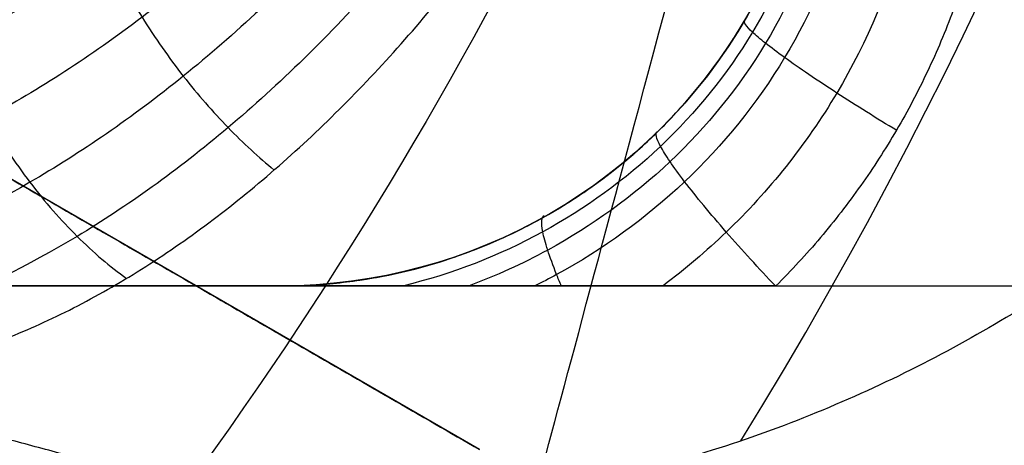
# Model space of a CAD drawing. Header units: centimetres. Extents: x -10 to 8.9, y -29.1 to -8.
# Tile 649 of 1035: x -6.4013 to -6.3557, y -28.3174 to -28.2977. Entities that reach past the tile are written whole.
import ezdxf

# ---------------------------------------------------------------- set-up
doc = ezdxf.new("R2010")
doc.units = ezdxf.units.CM
doc.layers.add('Default', color=7, linetype='Continuous', true_color=0x000000)

msp = doc.modelspace()

# ---------------------------------------------------------------- linework, layer by layer
at = {"layer": 'Default'}
for p, q in [((-6.380000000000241, -28.31758330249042, 0.28260707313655), (-6.404000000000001, -28.30372689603, 0.28260707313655)), ((-6.960094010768, -28.31, -1.236260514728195), (-6.139905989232, -28.31, -1.236260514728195)), ((-6.392000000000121, -28.31065509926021, 0.2560034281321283), (-6.392000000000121, -28.31065509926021, 0.3092123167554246))]:
    msp.add_line(p, q, dxfattribs=at)
at = {"layer": 'Default', "extrusion": (0, 0, -1)}
for centre, radius, start, end in [((6.550000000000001, -28.205, -0.45), 0.9, 90, 270), ((6.550000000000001, -28.205, 0.3399975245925), 0.8999999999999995, 90, 270), ((6.550000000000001, -28.205, 1.15), 0.8550000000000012, 90, 270), ((6.550000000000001, -28.205, -0.4), 0.5999999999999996, 90, 270), ((6.550000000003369, -28.20500000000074, -0.1625), 0.1937629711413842, 173.8385486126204, 216.1614513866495), ((6.550000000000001, -28.205, 0.82), 0.8250000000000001, 180, 0), ((6.550000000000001, -28.205, 1.03), 0.82, 180, 0), ((6.550000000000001, -28.205, 1.005), 0.7950000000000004, 180, 0), ((6.550000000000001, -28.205, 0.87), 0.7825000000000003, 180, 0), ((6.550000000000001, -28.205, 1.005), 0.7825000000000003, 180, 0), ((6.550000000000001, -28.205, 0.895), 0.7575000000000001, 180, 0), ((6.550000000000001, -28.205, 0.53), 0.75, 180, 0), ((6.550000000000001, -28.205, -0.2075), 0.75, 180, 0), ((6.550000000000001, -28.205, -0.2075), 0.7025000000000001, 180, 0), ((6.550000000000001, -28.205, -0.1825), 0.6775000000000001, 180, 0), ((6.550000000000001, -28.205, -0.1725), 0.6774999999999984, 180, 0), ((6.550000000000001, -28.205, -0.1625), 0.6724999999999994, 180, 0), ((6.550000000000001, -28.205, -0.2), 0.6724999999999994, 180, 0), ((6.550000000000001, -28.205, -0.2), 0.6367740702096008, 180, 0), ((6.550000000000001, -28.205, -0.1809807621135), 0.6125, 180, 0), ((6.550000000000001, -28.205, -0.1625), 0.6075000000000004, 180, 0), ((6.550000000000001, -28.205, -0.195), 0.6075000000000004, 180, 0), ((6.550000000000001, -28.205, 1.220980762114), 0.6075, 180, 0), ((6.550000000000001, -28.205, 1.24), 0.6075000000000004, 180, 0), ((6.550000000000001, -28.205, -0.18660444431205), 0.5500000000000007, 180, 0), ((6.389245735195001, -28.285, 1.0828546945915), 0.02499999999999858, 149.9999999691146, 270)]:
    msp.add_arc(centre, radius, start, end, dxfattribs=at)
at = {"layer": 'Default'}
for centre, radius, start, end in [((-6.550000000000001, -28.205, -0.82), 0.8349999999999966, 270, 90), ((-6.550000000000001, -28.205, -1.13), 0.8349999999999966, 270, 90), ((-6.550000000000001, -28.205, -0.9750000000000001), 0.8350000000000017, 270, 90), ((-6.550000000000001, -28.205, 0.35), 0.775, 270, 90), ((-6.550000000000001, -28.205, -0.1486250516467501), 0.7749999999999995, 270, 90), ((-6.550000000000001, -28.205, 0.45), 0.6000000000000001, 270, 90), ((-6.550000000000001, -28.205, 0.35), 0.6000000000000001, 270, 90), ((-6.550000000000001, -28.205, 0.19125), 0.2138939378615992, 328.3679673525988, 1.632032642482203), ((-6.550000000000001, -28.205, -0.845), 0.8250000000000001, 180, 0), ((-6.550000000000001, -28.205, -0.8325), 0.8249999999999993, 180, 0), ((-6.550000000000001, -28.205, -0.87), 0.8, 180, 0), ((-6.550000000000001, -28.205, -0.9800000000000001), 0.7575000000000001, 180, 0), ((-6.550000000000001, -28.205, -0.9375), 0.7574999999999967, 180, 0), ((-6.550000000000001, -28.205, 0.1625), 0.6775000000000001, 180, 0), ((-6.550000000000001, -28.205, 0.18125), 0.6724999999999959, 180, 0), ((-6.550000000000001, -28.205, -1.21), 0.67, 180, 0), ((-6.550000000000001, -28.205, -1.24), 0.6400000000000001, 180, 0), ((-6.550000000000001, -28.205, 0.2), 0.6367740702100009, 180, 0), ((-6.550000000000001, -28.205, 0.1625), 0.6231698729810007, 180, 0), ((-6.550000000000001, -28.205, 0.17875), 0.6074999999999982, 180, 0), ((-6.550000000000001, -28.205, -1.230490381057), 0.6074999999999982, 180, 0), ((-6.550000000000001, -28.205, 0.195), 0.55, 180, 0), ((-6.550000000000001, -28.205, 0.1782088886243), 0.55, 248.3999999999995, 0), ((-6.550000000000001, -28.205, -0.7112749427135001), 0.7750000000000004, 274.5310199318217, 0), ((-6.389245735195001, -28.285, -1.065), 0.025, 270, 0)]:
    msp.add_arc(centre, radius, start, end, dxfattribs=at)
at = {"layer": 'Default', "extrusion": (1.379857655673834e-06, 1.228458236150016e-16, -0.9999999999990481)}
msp.add_arc((6.549999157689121, -28.20500000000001, 0.5348706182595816), 0.7584484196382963, 180, 287.9998757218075, dxfattribs=at)
at = {"layer": 'Default', "extrusion": (-0.9659258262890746, 0.258819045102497, 0)}
msp.add_arc((28.94920267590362, 0.16, -1.169554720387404), 0.05999999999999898, 21.11472090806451, 90, dxfattribs=at)
at = {"layer": 'Default', "extrusion": (0, -1, 0)}
for centre, radius, start, end in [((-6.550000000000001, -0.1450000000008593, 28.31), 1.184430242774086, 249.7426523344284, 290.2573476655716), ((-6.550000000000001, -0.145, 28.31), 1.184430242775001, 249.7426523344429, 290.2573476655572)]:
    msp.add_arc(centre, radius, start, end, dxfattribs=at)
at = {"layer": 'Default', "extrusion": (-7.220129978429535e-09, 0.9999999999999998, -2.013600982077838e-08)}
msp.add_arc((6.54998146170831, -2.30994829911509, -28.30999993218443), 1.214944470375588, 98.6973537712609, 109.7262121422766, dxfattribs=at)
at = {"layer": 'Default'}
for points, degree in [([(-6.550000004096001, -27.30500495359, -1.129995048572), (-6.537465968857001, -27.30500495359, -1.129995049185), (-6.512386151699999, -27.30552127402, -1.129973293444), (-6.474783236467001, -27.3078854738, -1.129982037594), (-6.437304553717, -27.31181799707, -1.129979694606), (-6.399970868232, -27.3173257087, -1.129980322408), (-6.362926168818, -27.32438806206, -1.129980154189), (-6.326197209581, -27.3329983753, -1.129980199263), (-6.289861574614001, -27.34314050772, -1.129980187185), (-6.254013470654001, -27.35478489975, -1.129980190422), (-6.218660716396, -27.36792869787, -1.129980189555), (-6.183898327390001, -27.38253814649, -1.129980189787), (-6.149770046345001, -27.39859430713, -1.129980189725), (-6.116350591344, -27.41606289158, -1.129980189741), (-6.083707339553, -27.43490588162, -1.129980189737), (-6.051859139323, -27.45511347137, -1.129980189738), (-6.020892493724, -27.47663251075, -1.129980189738), (-5.990848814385, -27.49943348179, -1.129980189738), (-5.961791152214, -27.52346942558, -1.129980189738), (-5.933780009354, -27.54868705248, -1.129980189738), (-5.906829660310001, -27.5750745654, -1.129980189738), (-5.881013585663, -27.60256235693, -1.129980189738), (-5.856368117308, -27.63111066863, -1.129980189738), (-5.832942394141, -27.66066372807, -1.129980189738), (-5.810787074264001, -27.69115373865, -1.129980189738), (-5.789912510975, -27.72256746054, -1.129980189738), (-5.770375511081, -27.75482271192, -1.129980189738), (-5.752204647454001, -27.78787084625, -1.129980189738), (-5.735435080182, -27.8216495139, -1.129980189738), (-5.720103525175, -27.8560794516, -1.129980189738), (-5.706216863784, -27.89114626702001, -1.129980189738), (-5.693813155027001, -27.92675906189, -1.129980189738), (-5.682910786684, -27.96286272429, -1.129980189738), (-5.673530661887, -27.99939085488, -1.129980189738), (-5.665692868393, -28.03625586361, -1.129980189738), (-5.659400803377, -28.07344306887, -1.129980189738), (-5.654672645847, -28.11085723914, -1.129980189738), (-5.651515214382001, -28.14843802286, -1.129980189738), (-5.649934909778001, -28.18611932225, -1.129980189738), (-5.649933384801, -28.22380820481, -1.129980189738), (-5.65151069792, -28.26149020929, -1.129980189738), (-5.654665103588, -28.29907102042, -1.129980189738), (-5.659390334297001, -28.33648606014, -1.129980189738), (-5.665679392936, -28.37367347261, -1.129980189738), (-5.673514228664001, -28.41053911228, -1.129980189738), (-5.68289159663, -28.447068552, -1.129980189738), (-5.693791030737, -28.48317285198, -1.129980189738), (-5.706192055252, -28.51878703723, -1.129980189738), (-5.720075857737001, -28.5538547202, -1.129980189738), (-5.735404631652, -28.58828579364, -1.129980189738), (-5.752171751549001, -28.62206623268, -1.129980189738), (-5.770339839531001, -28.65511550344, -1.129980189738), (-5.78987442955, -28.68737253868, -1.129980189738), (-5.810746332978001, -28.71878763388, -1.129980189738), (-5.832899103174, -28.74927924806, -1.129980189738), (-5.85632282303, -28.77883458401, -1.129980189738), (-5.880965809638, -28.80738458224, -1.129980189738), (-5.906779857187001, -28.83487458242, -1.129980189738), (-5.933727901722, -28.86126400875, -1.129980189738), (-5.961736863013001, -28.88648372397, -1.129980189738), (-5.990793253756, -28.9105224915, -1.129980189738), (-6.020835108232, -28.93332580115, -1.129980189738), (-6.051800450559, -28.95484754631, -1.129980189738), (-6.083647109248, -28.97505764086, -1.129980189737), (-6.116288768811, -28.99390313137, -1.129980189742), (-6.149707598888, -29.01137470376, -1.129980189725), (-6.183834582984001, -29.02743347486, -1.129980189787), (-6.218595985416, -29.04204567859, -1.129980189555), (-6.253947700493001, -29.05519220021, -1.129980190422), (-6.289795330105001, -29.06683951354, -1.129980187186), (-6.326131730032, -29.07698483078, -1.129980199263), (-6.36285948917, -29.08559773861, -1.12998015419), (-6.399900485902, -29.09266234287, -1.129980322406), (-6.437231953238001, -29.0981728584, -1.129979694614), (-6.47471667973, -29.10210911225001, -1.129982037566), (-6.512339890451, -29.1044772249, -1.129973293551), (-6.537448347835, -29.10499504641, -1.129995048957), (-6.549999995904, -29.10499504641, -1.129995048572)], 3), ([(-6.550000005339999, -27.32500645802, -1.149993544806), (-6.537651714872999, -27.32500645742, -1.149993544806), (-6.512986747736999, -27.32554459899, -1.150002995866), (-6.476051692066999, -27.32787036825, -1.14999919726), (-6.439276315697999, -27.33175223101, -1.150000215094), (-6.402654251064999, -27.33717969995, -1.149999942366), (-6.366301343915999, -27.34414129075, -1.150000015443), (-6.330232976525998, -27.35263500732, -1.149999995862), (-6.294592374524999, -27.36262965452, -1.150000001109), (-6.259531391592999, -27.37406902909, -1.149999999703), (-6.225026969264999, -27.3869473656, -1.15000000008), (-6.191106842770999, -27.40125022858, -1.149999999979), (-6.157777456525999, -27.41697696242, -1.150000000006), (-6.125134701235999, -27.43408646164, -1.149999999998), (-6.093256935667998, -27.45253472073, -1.15), (-6.062162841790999, -27.47231088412, -1.15), (-6.031930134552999, -27.49336665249, -1.15), (-6.002594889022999, -27.51567691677, -1.15), (-5.974227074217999, -27.53918966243, -1.15), (-5.946891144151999, -27.56384678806, -1.15), (-5.920598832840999, -27.58963664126, -1.15), (-5.895416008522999, -27.61649551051, -1.15), (-5.871372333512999, -27.64439091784, -1.15), (-5.848517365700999, -27.67326728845, -1.15), (-5.826900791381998, -27.7030584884, -1.15), (-5.806533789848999, -27.73375047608, -1.15), (-5.787472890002, -27.76526110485, -1.15), (-5.76974489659, -27.79754437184, -1.15), (-5.753383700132, -27.83054026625, -1.15), (-5.738424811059, -27.86417236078, -1.15), (-5.724875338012, -27.89842624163, -1.15), (-5.71277321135, -27.93321101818, -1.15), (-5.702135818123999, -27.96847408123, -1.15), (-5.692983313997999, -28.00415159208, -1.15), (-5.68533537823, -28.04015809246, -1.15), (-5.679195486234, -28.07647885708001, -1.15), (-5.674581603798, -28.11301879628, -1.15), (-5.67150000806, -28.14971971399, -1.15), (-5.669956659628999, -28.18652113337, -1.15), (-5.669953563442, -28.22333487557, -1.15), (-5.671491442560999, -28.26014682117, -1.15), (-5.674568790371, -28.29686076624, -1.15), (-5.679179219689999, -28.33341174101, -1.15), (-5.685316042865, -28.36974098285, -1.15), (-5.692961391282, -28.40575529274, -1.15), (-5.702112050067, -28.44144108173, -1.15), (-5.712748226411, -28.47671239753, -1.15), (-5.724850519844, -28.511507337, -1.15), (-5.738400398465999, -28.54576972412, -1.15), (-5.753358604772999, -28.57940639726, -1.15), (-5.769717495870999, -28.61240308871, -1.15), (-5.787441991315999, -28.6446852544, -1.15), (-5.806500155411, -28.6761964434, -1.15), (-5.826864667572, -28.70688945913, -1.15), (-5.848479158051, -28.73668231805, -1.15), (-5.871332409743, -28.76556074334, -1.15), (-5.895372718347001, -28.79345624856, -1.15), (-5.920549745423, -28.82031302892, -1.15), (-5.946837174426, -28.84610244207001, -1.15), (-5.974176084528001, -28.8707665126, -1.15), (-6.002558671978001, -28.89429476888, -1.15), (-6.031913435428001, -28.9166216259, -1.15), (-6.062165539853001, -28.9376912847, -1.15), (-6.093277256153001, -28.95747792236, -1.15), (-6.125171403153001, -28.97593404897, -1.149999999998), (-6.157830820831, -28.99304986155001, -1.150000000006), (-6.191177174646, -29.0087814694, -1.149999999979), (-6.225118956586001, -29.02308952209, -1.15000000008), (-6.25964571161, -29.03597120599, -1.149999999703), (-6.294721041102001, -29.04740944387, -1.150000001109), (-6.330363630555, -29.05739860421, -1.149999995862), (-6.366429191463, -29.06588597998, -1.150000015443), (-6.40278818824, -29.07284313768, -1.149999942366), (-6.439415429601, -29.07826537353, -1.150000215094), (-6.476180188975, -29.08214014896, -1.14999919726), (-6.513077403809, -29.08445837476, -1.150002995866), (-6.537686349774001, -29.08499354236, -1.149993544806), (-6.54999999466, -29.08499354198, -1.149993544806)], 3), ([(-6.549999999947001, -27.42838343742, -0.7616165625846), (-6.538747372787, -27.42824483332, -0.7617551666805), (-6.516204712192, -27.42845367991, -0.7620351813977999), (-6.482313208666, -27.43024072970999, -0.7624632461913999), (-6.448493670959, -27.43350371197, -0.7628974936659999), (-6.414786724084, -27.43824561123, -0.763337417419), (-6.381352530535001, -27.44444544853, -0.7637809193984), (-6.348201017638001, -27.45209983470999, -0.7642278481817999), (-6.315445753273, -27.46118216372, -0.764676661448), (-6.283108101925, -27.47168408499, -0.7651270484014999), (-6.251249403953, -27.48358745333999, -0.7655781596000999), (-6.219910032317, -27.49687984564, -0.766029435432), (-6.189177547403, -27.51152847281, -0.7664796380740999), (-6.159225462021, -27.52744172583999, -0.7669261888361), (-6.130017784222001, -27.54461827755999, -0.7673695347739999), (-6.101215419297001, -27.56329288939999, -0.7678150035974), (-6.073286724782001, -27.58321536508, -0.7682556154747), (-6.047409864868, -27.60344005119, -0.7686723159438), (-6.024707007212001, -27.6227118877, -0.7690451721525), (-6.004504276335, -27.64114310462, -0.7693833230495), (-5.984998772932, -27.66020157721, -0.7697151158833), (-5.965776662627, -27.68034635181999, -0.7700594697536), (-5.947249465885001, -27.70119728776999, -0.7704083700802), (-5.929608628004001, -27.72252886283, -0.7707584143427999), (-5.913139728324, -27.74390244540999, -0.7711027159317), (-5.896745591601, -27.76673460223, -0.7714641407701), (-5.879471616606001, -27.79280128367, -0.7718690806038), (-5.862185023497, -27.82140181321, -0.7723044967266), (-5.845650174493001, -27.85166194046, -0.7727558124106), (-5.830525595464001, -27.88248582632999, -0.7732063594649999), (-5.816816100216, -27.91378163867, -0.7736550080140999), (-5.804432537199, -27.94575507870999, -0.7741047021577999), (-5.793443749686, -27.97826360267, -0.7745533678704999), (-5.783885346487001, -28.01119863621, -0.7749995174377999), (-5.775776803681, -28.04447658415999, -0.7754420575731), (-5.769121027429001, -28.07806966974, -0.7758806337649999), (-5.763924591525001, -28.11195605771, -0.7763150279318), (-5.760204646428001, -28.14606329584, -0.7767440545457), (-5.75797080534, -28.18027120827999, -0.7771671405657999), (-5.757226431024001, -28.21470555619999, -0.7775824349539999), (-5.757979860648, -28.24925848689, -0.7780047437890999), (-5.760231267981, -28.28374168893, -0.7784336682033), (-5.763975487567, -28.31808767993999, -0.7788678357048), (-5.769197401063, -28.35219385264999, -0.7793060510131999), (-5.775894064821, -28.38605939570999, -0.7797482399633), (-5.784064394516, -28.41964983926, -0.7801939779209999), (-5.793686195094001, -28.45285785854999, -0.7806418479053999), (-5.804730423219, -28.48558927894, -0.781090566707), (-5.817164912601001, -28.51776854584, -0.7815390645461), (-5.830995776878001, -28.54941158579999, -0.7819875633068), (-5.846175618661, -28.5804064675, -0.7824344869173), (-5.862691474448, -28.61072888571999, -0.7828794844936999), (-5.880499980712, -28.64029706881, -0.7833213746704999), (-5.899571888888, -28.66906635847, -0.7837594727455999), (-5.91989141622, -28.69700629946, -0.7841934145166), (-5.941356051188, -28.72398166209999, -0.7846208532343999), (-5.963982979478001, -28.75002327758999, -0.7850431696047), (-5.987781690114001, -28.77512537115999, -0.7854569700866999), (-6.012782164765, -28.7993101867, -0.7858765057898), (-6.03884161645, -28.82242111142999, -0.7863039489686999), (-6.065837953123, -28.84435183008, -0.786736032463), (-6.093752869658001, -28.86509285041, -0.7871728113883), (-6.122529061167, -28.88460275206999, -0.7876132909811), (-6.15214747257, -28.90286625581, -0.7880571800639), (-6.18250003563, -28.91981717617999, -0.7885028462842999), (-6.213581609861, -28.93545322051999, -0.7889502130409), (-6.245293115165, -28.94972306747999, -0.7893978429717), (-6.277594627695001, -28.96261096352, -0.7898451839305), (-6.310433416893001, -28.97409375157, -0.790291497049), (-6.343717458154, -28.98414082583, -0.7907355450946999), (-6.377431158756, -28.99274659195, -0.7911771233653), (-6.411455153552, -28.99988067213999, -0.7916146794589), (-6.445763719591, -29.00553981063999, -0.7920479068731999), (-6.480290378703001, -29.00971218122, -0.7924759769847), (-6.515041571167, -29.01239375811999, -0.7928989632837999), (-6.538334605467, -29.01317723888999, -0.7931772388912), (-6.549999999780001, -29.01331529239, -0.7933152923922)], 3), ([(-6.550000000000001, -28.98, -0.6472501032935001), (-6.538733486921, -28.98, -0.6470307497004), (-6.516189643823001, -28.97950872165, -0.6465878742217), (-6.482389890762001, -28.97729300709, -0.6459119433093), (-6.448718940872, -28.97360204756, -0.6452266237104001), (-6.415286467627, -28.96845141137, -0.6445341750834), (-6.382136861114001, -28.9618541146, -0.6438355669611), (-6.349274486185, -28.95380935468, -0.6431308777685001), (-6.316821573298, -28.94434696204, -0.6424227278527), (-6.284787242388, -28.93346993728, -0.6417113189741), (-6.253280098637, -28.92121449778, -0.6409990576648), (-6.222324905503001, -28.90759197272, -0.6402865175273), (-6.191987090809, -28.89262837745, -0.6395751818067), (-6.162348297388, -28.87636610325, -0.6388669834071), (-6.133423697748, -28.85881215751, -0.6381622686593), (-6.1053183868, -28.84003103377, -0.6374636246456), (-6.07803369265, -28.82002363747, -0.6367710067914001), (-6.051669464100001, -28.7988625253, -0.6360872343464), (-6.026237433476, -28.77655854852, -0.6354115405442), (-6.001809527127, -28.75317251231, -0.6347498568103), (-5.978430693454, -28.72875070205, -0.6340883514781), (-5.956125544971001, -28.70331637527, -0.6334126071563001), (-5.934966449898, -28.67695331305, -0.6327288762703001), (-5.914960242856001, -28.6496691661, -0.6320362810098), (-5.896181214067, -28.62156563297, -0.6313376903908), (-5.878632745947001, -28.59264971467, -0.6306331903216), (-5.862367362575, -28.56300470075, -0.6299248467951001), (-5.847408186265, -28.53267528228, -0.629213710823), (-5.833784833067, -28.50171815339, -0.6285011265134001), (-5.821532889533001, -28.47022030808, -0.6277890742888), (-5.8106490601, -28.43816826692, -0.6270772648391), (-5.801170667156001, -28.40565376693, -0.6263677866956), (-5.793124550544, -28.37276766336, -0.6256626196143), (-5.786530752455, -28.33961176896, -0.6249639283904), (-5.78138744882, -28.30619858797, -0.6242718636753), (-5.777701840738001, -28.27254822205, -0.6235871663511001), (-5.775489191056, -28.23876096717, -0.6229108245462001), (-5.774754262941, -28.20494234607, -0.6222489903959), (-5.775493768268, -28.17114853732, -0.6215875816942), (-5.777706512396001, -28.13740264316, -0.6209120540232), (-5.781393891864, -28.10374893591, -0.6202272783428), (-5.786546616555, -28.07029563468, -0.6195343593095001), (-5.793145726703, -28.0371388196, -0.6188356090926), (-5.801183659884, -28.00430073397, -0.6181314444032), (-5.810652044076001, -27.97182316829, -0.6174227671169), (-5.821536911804, -27.93976765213, -0.6167108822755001), (-5.833799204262, -27.90824671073, -0.6159982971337), (-5.847421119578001, -27.87729763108, -0.615285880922), (-5.862376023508, -27.84697847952, -0.6145749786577), (-5.878652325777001, -27.8173156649, -0.613866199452), (-5.896211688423, -27.78838626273, -0.6131613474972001), (-5.914995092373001, -27.76028113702, -0.6124626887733), (-5.934999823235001, -27.73300334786, -0.6117702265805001), (-5.956160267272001, -27.70664206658, -0.6110865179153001), (-5.978475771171, -27.68119987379, -0.6104105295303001), (-6.001860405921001, -27.6567765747, -0.6097489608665), (-6.026289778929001, -27.63339360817, -0.6090872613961), (-6.051718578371, -27.61109628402, -0.6084116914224), (-6.078088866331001, -27.58993391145, -0.6077277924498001), (-6.105377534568, -27.56992754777, -0.6070351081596), (-6.133484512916, -27.55114909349, -0.6063364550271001), (-6.162412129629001, -27.53359698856, -0.6056316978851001), (-6.192055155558, -27.51733618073, -0.6049234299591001), (-6.222391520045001, -27.50237706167, -0.6042121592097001), (-6.253344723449, -27.48875867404, -0.6034996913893), (-6.284863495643, -27.47650207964, -0.6027871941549), (-6.316910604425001, -27.46562484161, -0.6020755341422), (-6.349366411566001, -27.45616608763, -0.6013673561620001), (-6.382222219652, -27.44812703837, -0.6006628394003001), (-6.415376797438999, -27.44153241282, -0.5999641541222), (-6.448824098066, -27.43638416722, -0.5992714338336), (-6.482460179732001, -27.43270175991, -0.5985868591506), (-6.516196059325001, -27.43049163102, -0.5979122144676), (-6.538732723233, -27.43, -0.5974694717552), (-6.550000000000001, -27.43, -0.5972501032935)], 3), ([(-6.784376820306, -28.92632328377, -0.6348712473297), (-6.773838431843, -28.92974735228, -0.6346469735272), (-6.752592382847, -28.93614668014, -0.6341960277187), (-6.720306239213, -28.94433158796, -0.6335039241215), (-6.687691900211, -28.95109451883, -0.6328066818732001), (-6.654850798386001, -28.95641256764, -0.6321091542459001), (-6.621864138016, -28.9602809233, -0.6314149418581), (-6.588739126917, -28.96270318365, -0.6307247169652), (-6.555473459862, -28.96367365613, -0.6300349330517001), (-6.522210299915, -28.96318367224, -0.6293441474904), (-6.489025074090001, -28.96123883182, -0.6286502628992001), (-6.455904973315, -28.95783633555, -0.6279497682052), (-6.422932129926, -28.95297750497, -0.6272443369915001), (-6.390217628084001, -28.94667756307, -0.6265372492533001), (-6.357843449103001, -28.93895566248, -0.6258300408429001), (-6.32588632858, -28.92983586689, -0.6251236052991), (-6.29439659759, -28.91933902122, -0.6244195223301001), (-6.263411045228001, -28.90748132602, -0.6237197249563), (-6.232968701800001, -28.89427837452, -0.6230257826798), (-6.203113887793, -28.87974755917, -0.6223343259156), (-6.173891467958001, -28.86390613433, -0.6216420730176), (-6.145383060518, -28.84679413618, -0.6209485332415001), (-6.117675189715, -28.82846554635, -0.6202531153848), (-6.090803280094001, -28.80894739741, -0.6195567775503), (-6.064798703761, -28.78826200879, -0.6188620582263), (-6.039692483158, -28.76642843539, -0.6181707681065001), (-6.015556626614, -28.7435034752, -0.6174807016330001), (-5.992461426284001, -28.71955357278, -0.6167897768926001), (-5.970470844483, -28.69465328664, -0.6160960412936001), (-5.949568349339, -28.66878590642, -0.6153957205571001), (-5.929800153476, -28.64199891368, -0.6146904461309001), (-5.911222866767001, -28.61436507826, -0.6139833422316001), (-5.893872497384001, -28.58593678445, -0.6132760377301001), (-5.877788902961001, -28.55677817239, -0.6125695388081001), (-5.863017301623, -28.52697722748, -0.6118646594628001), (-5.849582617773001, -28.49659792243, -0.611162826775), (-5.837496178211, -28.4656760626, -0.6104680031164), (-5.826765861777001, -28.43423308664, -0.6097777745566), (-5.817399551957, -28.40226333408, -0.6090851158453), (-5.809456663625, -28.36995449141, -0.6083902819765), (-5.802947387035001, -28.33738758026, -0.6076936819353), (-5.797866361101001, -28.30454704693, -0.606996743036), (-5.794229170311, -28.27151677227, -0.606301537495), (-5.792040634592, -28.23836319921, -0.6056096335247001), (-5.791549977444, -28.21613082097, -0.6051462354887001), (-5.791549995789, -28.20499952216, -0.6049143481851)], 3), ([(-6.375799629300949, -28.26142661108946, 0.2164846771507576), (-6.376867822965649, -28.26480195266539, 0.2165011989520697), (-6.379655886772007, -28.27127316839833, 0.2157345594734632), (-6.385256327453, -28.27971712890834, 0.2125896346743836), (-6.391681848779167, -28.28646633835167, 0.2079025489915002), (-6.398595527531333, -28.29170839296, 0.2020270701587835), (-6.405630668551, -28.29547970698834, 0.1953017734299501), (-6.412624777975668, -28.29787480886, 0.1878553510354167), (-6.419491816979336, -28.29896758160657, 0.179700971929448), (-6.423860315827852, -28.29876428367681, 0.1738302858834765), (-6.425943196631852, -28.29841300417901, 0.1708157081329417)], 3), ([(-6.373805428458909, -28.26207256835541, 0.2177434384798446), (-6.374937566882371, -28.2656809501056, 0.2177616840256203), (-6.377852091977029, -28.27261308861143, 0.216958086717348), (-6.383632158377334, -28.281712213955, 0.2136540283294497), (-6.390220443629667, -28.28905073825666, 0.2087209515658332), (-6.397283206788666, -28.29482442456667, 0.2025237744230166), (-6.4044522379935, -28.299063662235, 0.1954120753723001), (-6.411566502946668, -28.301860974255, 0.1875141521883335), (-6.41853994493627, -28.30328898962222, 0.1788359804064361), (-6.422968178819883, -28.30324976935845, 0.1725642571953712), (-6.425076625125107, -28.30296075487, 0.1693371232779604)], 3), ([(-6.371680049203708, -28.26276101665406, 0.2187369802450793), (-6.372872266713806, -28.26659261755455, 0.218754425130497), (-6.375899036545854, -28.27396821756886, 0.2178992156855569), (-6.381817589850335, -28.28368802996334, 0.2143895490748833), (-6.388508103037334, -28.29157224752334, 0.2091494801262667), (-6.395637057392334, -28.29781709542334, 0.2025646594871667), (-6.402836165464, -28.30244803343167, 0.1950042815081), (-6.409941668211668, -28.305555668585, 0.1866082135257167), (-6.416865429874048, -28.30721275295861, 0.1773848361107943), (-6.421228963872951, -28.30726354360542, 0.1707285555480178), (-6.42329698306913, -28.30700158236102, 0.1673073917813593)], 3), ([(-6.369472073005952, -28.26347621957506, 0.2194462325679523), (-6.370719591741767, -28.26751625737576, 0.2194602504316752), (-6.373844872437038, -28.27530700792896, 0.2185388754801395), (-6.379866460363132, -28.2855903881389, 0.2147796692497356), (-6.386608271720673, -28.29394627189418, 0.209179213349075), (-6.393733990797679, -28.300563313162, 0.202156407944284), (-6.40087700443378, -28.30546444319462, 0.1941112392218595), (-6.407867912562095, -28.30874046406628, 0.1852091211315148), (-6.414616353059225, -28.31046766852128, 0.1754727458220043), (-6.418817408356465, -28.31050035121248, 0.1684940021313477), (-6.420794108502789, -28.31021445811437, 0.1649221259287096)], 3), ([(-6.413581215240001, -28.31396866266, 0.1625000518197), (-6.412743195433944, -28.31411984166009, 0.1641994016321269), (-6.41100579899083, -28.31428867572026, 0.1676068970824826), (-6.408196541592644, -28.31413272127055, 0.1727215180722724), (-6.405231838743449, -28.31355959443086, 0.177754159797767), (-6.402158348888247, -28.31257041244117, 0.1826511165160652), (-6.39902230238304, -28.31117881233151, 0.1873536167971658), (-6.39586785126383, -28.30940128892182, 0.1918219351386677), (-6.392735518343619, -28.30726850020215, 0.1960100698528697), (-6.38966283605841, -28.30480650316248, 0.1998950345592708), (-6.386671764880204, -28.3020437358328, 0.2034598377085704), (-6.383794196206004, -28.29901623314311, 0.2066832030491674), (-6.38104833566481, -28.29576115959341, 0.2095541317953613), (-6.378445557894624, -28.2923081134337, 0.2120715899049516), (-6.375987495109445, -28.28868794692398, 0.2142365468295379), (-6.373692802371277, -28.28491326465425, 0.2160555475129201), (-6.371565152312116, -28.28102611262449, 0.2175249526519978), (-6.369622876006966, -28.27705413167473, 0.2186500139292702), (-6.367874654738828, -28.27302734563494, 0.2194382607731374), (-6.366328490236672, -28.26897270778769, 0.2199004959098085), (-6.365436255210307, -28.26626666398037, 0.2199999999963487), (-6.365025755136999, -28.26491646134, 0.22)], 3), ([(-6.360494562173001, -28.26750000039, -1.10986971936), (-6.35999457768, -28.26837302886, -1.109948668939), (-6.359070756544, -28.27016629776, -1.110095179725), (-6.35790543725, -28.27301242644, -1.110281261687), (-6.356984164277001, -28.27597101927, -1.110429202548), (-6.356322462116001, -28.27901139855, -1.110535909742), (-6.355924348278, -28.28209780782, -1.110600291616), (-6.355803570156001, -28.28519683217, -1.11061985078), (-6.355954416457, -28.28827491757, -1.110595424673), (-6.356373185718, -28.29131881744, -1.110527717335), (-6.357055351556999, -28.29431357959, -1.110417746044), (-6.357999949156, -28.29724307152, -1.110266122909), (-6.359195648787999, -28.30007999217, -1.110075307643), (-6.360631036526, -28.30279858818, -1.109847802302), (-6.36229388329, -28.30537345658, -1.10958666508), (-6.364168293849, -28.30779023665, -1.10929435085), (-6.365543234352, -28.30928248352, -1.109084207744), (-6.366263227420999, -28.31000000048, -1.108974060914)], 3), ([(-6.389245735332, -28.3099999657, -1.095593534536), (-6.388432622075, -28.3099999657, -1.095745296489), (-6.386794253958, -28.30992072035, -1.096052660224), (-6.384320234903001, -28.30955299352, -1.096528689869), (-6.381869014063, -28.3089318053, -1.097009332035), (-6.379476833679, -28.30805940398, -1.097487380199), (-6.377180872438, -28.30694552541, -1.097954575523), (-6.375016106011, -28.30560728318, -1.098403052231), (-6.373012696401, -28.30406829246, -1.098825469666), (-6.371184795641, -28.30234625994, -1.09921623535), (-6.369545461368, -28.30045875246, -1.099569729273), (-6.368106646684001, -28.29842399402, -1.099880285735), (-6.366878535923, -28.29625924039, -1.100144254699), (-6.365871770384, -28.29398430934, -1.100358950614), (-6.365096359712, -28.29162283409, -1.100522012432), (-6.36455955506, -28.28920010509, -1.100634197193), (-6.36426518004, -28.28673797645, -1.100696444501), (-6.364215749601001, -28.2842572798, -1.100709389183), (-6.364412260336, -28.28178274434, -1.100671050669), (-6.364852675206, -28.27934074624, -1.10058119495), (-6.365531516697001, -28.27695788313, -1.100439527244), (-6.366439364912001, -28.27466127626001, -1.100245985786), (-6.367187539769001, -28.27320591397, -1.100082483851), (-6.367595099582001, -28.27249999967, -1.099992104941)], 3), ([(-6.326743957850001, -28.275174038, 0.22), (-6.327133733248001, -28.27641409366, 0.22), (-6.327994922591, -28.27888400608, 0.2199154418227), (-6.329526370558, -28.28252957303, 0.21953147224), (-6.331311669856, -28.28613136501, 0.2188808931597), (-6.333358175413, -28.28967810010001, 0.2179520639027), (-6.335680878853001, -28.29316790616, 0.2167279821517), (-6.338295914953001, -28.29659136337, 0.2151872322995), (-6.341213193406, -28.29992655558, 0.2133095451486), (-6.344448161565, -28.30315435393, 0.2110684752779), (-6.34800666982, -28.30624161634, 0.2084408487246), (-6.35188511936, -28.30914736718, 0.2054082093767), (-6.356075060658, -28.31182784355, 0.2019532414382), (-6.360544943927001, -28.31422760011, 0.1980753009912), (-6.365246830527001, -28.31629092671, 0.1937874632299), (-6.370117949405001, -28.31796516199, 0.1891163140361), (-6.375065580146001, -28.31920133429, 0.1841199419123), (-6.379991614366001, -28.31996742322, 0.1788685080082), (-6.384789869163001, -28.32024926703, 0.1734506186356), (-6.389366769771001, -28.3200516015, 0.1679527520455), (-6.392200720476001, -28.319619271, 0.1643137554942), (-6.393564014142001, -28.31933228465, 0.1625)], 3), ([(-6.404, -28.30372689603, 0.2610349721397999), (-6.401434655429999, -28.30520799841, 0.2599595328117), (-6.396236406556, -28.3082092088, 0.2577800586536), (-6.388234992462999, -28.31282882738, 0.2544245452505), (-6.382767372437, -28.31598555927, 0.2521311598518), (-6.379999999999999, -28.31758330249, 0.2509702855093)], 3), ([(-6.404, -28.30372689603, 0.3142438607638), (-6.401438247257, -28.30520592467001, 0.3131699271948), (-6.396244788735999, -28.30820436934, 0.3109924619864), (-6.388243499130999, -28.31282391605, 0.3076370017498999), (-6.382771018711, -28.31598345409, 0.3053415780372), (-6.379999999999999, -28.31758330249, 0.3041791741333)], 3), ([(-6.389245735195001, -28.31, -1.065), (-6.4320951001, -28.31, -1.065), (-6.474944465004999, -28.31, -1.065)], 2), ([(-6.366263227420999, -28.31000000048, -1.108974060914), (-6.366931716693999, -28.31000000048, -1.108873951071), (-6.368344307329, -28.30999999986, -1.108597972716), (-6.370685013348, -28.30999999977, -1.107902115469), (-6.373231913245, -28.31000000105, -1.106875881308), (-6.376002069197, -28.30999999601, -1.105478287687), (-6.378984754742, -28.3100000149, -1.103669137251), (-6.382169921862, -28.30999994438, -1.10141439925), (-6.385560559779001, -28.31000020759, -1.098731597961), (-6.387969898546, -28.30999955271, -1.096659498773), (-6.389245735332, -28.3099999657, -1.095593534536)], 3), ([(-6.389245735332, -28.3099999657, -1.095593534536), (-6.389245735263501, -28.30999998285, -1.080296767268), (-6.389245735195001, -28.31, -1.065)], 2), ([(-6.393564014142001, -28.31933228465, 0.1625), (-6.403572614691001, -28.316650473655, 0.16250002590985), (-6.413581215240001, -28.31396866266, 0.1625000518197)], 2)]:
    msp.add_open_spline(points, degree=degree, dxfattribs=at)
for points, knots in [([(-5.978187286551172, -27.65671795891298, -0.8200013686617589), (-5.982028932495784, -27.65271221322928, -0.8198943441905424), (-6.0036866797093, -27.63059904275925, -0.8192981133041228), (-6.045434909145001, -27.592650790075, -0.8182125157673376), (-6.107814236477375, -27.54614199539, -0.81665422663), (-6.1750504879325, -27.505673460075, -0.8150551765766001), (-6.246341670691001, -27.47188979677, -0.8134306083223), (-6.320641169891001, -27.445368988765, -0.8118060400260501), (-6.396800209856, -27.42644239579, -0.8102069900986), (-6.473795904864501, -27.415221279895, -0.8086487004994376), (-6.550005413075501, -27.41158862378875, -0.8071806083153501), (-6.626214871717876, -27.415222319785, -0.8057125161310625), (-6.703210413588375, -27.42644448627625, -0.8041542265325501), (-6.779369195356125, -27.44537211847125, -0.8025551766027), (-6.853668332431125, -27.4718939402, -0.8009306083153), (-6.924959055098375, -27.50567857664, -0.7993060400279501), (-6.992194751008, -27.54614802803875, -0.7977069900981), (-7.054573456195, -27.59265767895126, -0.79614870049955), (-7.111030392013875, -27.64397726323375, -0.7946806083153), (-7.1623492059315, -27.700434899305, -0.7932125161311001), (-7.2088580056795, -27.762814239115, -0.7916542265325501), (-7.249326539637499, -27.83005048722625, -0.7900551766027), (-7.2831102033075, -27.90134167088, -0.7884306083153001), (-7.309631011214, -27.97564116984, -0.78680604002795), (-7.328557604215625, -28.05180020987, -0.7852069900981), (-7.339778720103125, -28.12879590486, -0.78364870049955), (-7.343411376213, -28.205005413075, -0.7821806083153), (-7.339777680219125, -28.28121487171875, -0.7807125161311), (-7.328555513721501, -28.358210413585, -0.77915422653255), (-7.314570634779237, -28.41448112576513, -0.7779727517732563), (-7.305021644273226, -28.4449068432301, -0.7773179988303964), (-7.303262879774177, -28.4503068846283, -0.7772012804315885)], [9.275203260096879, 9.275203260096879, 9.275203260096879, 9.275203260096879, 9.451340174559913, 10.25789556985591, 11.0644509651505, 11.8710063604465, 12.67756175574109, 13.48411715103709, 14.29067254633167, 15.09722794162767, 15.90378333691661, 16.71033873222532, 17.5168941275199, 18.32344952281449, 19.13000491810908, 19.93656031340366, 20.74311570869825, 21.54967110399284, 22.35622649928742, 23.16278189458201, 23.9693372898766, 24.77589268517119, 25.58244808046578, 26.38900347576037, 27.19555887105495, 28.00211426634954, 28.80866966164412, 29.61522505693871, 30.4217804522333, 31.228335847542, 31.40302071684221, 31.40302071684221, 31.40302071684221, 31.40302071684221]), ([(-7.254237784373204, -28.56780919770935, -0.8200149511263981), (-7.25225816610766, -28.57165173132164, -0.8199261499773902), (-7.238054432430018, -28.59867645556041, -0.8192994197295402), (-7.208852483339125, -28.64719452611, -0.81814557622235), (-7.162342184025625, -28.70957351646, -0.8165872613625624), (-7.1110227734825, -28.76603037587, -0.81511917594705), (-7.054565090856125, -28.817349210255, -0.81365108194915), (-6.992185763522, -28.86385800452, -0.8120927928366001), (-6.924949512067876, -28.90432653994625, -0.8104937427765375), (-6.853658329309, -28.93811020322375, -0.8088691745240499), (-6.779358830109, -28.96463101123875, -0.8072446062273), (-6.703199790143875, -28.98355760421, -0.8056455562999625), (-6.626204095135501, -28.994778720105, -0.8040872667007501), (-6.5499945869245, -28.99841137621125, -0.8026191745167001), (-6.473785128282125, -28.994777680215, -0.8011510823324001), (-6.396789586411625, -28.98355551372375, -0.7995927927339), (-6.320630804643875, -28.96462788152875, -0.79799374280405), (-6.246331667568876, -28.9381060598, -0.7963691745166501), (-6.175040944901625, -28.90432142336, -0.7947446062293), (-6.107805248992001, -28.86385197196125, -0.79314555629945), (-6.045426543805, -28.81734232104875, -0.7915872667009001), (-5.988969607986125, -28.76602273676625, -0.79011917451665), (-5.937650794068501, -28.709565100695, -0.7886510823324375), (-5.891141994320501, -28.647185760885, -0.7870927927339), (-5.850673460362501, -28.57994951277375, -0.78549374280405), (-5.8168897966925, -28.50865832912, -0.78386917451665), (-5.790368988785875, -28.43435883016, -0.7822446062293), (-5.771442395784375, -28.35819979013, -0.7806455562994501), (-5.760221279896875, -28.28120409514, -0.7790872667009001), (-5.75745515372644, -28.22317352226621, -0.7779693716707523), (-5.757897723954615, -28.19054613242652, -0.777340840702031), (-5.758094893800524, -28.18331888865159, -0.7772013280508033)], [9.15335231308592, 9.15335231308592, 9.15335231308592, 9.15335231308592, 9.286355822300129, 10.09307514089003, 10.89979445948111, 11.70651377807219, 12.5132330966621, 13.31995241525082, 14.12667173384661, 14.93339105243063, 15.74011037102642, 16.5468296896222, 17.35354900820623, 18.16026832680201, 18.96698764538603, 19.77370696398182, 20.58042628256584, 21.38714560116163, 22.19386491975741, 23.00058423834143, 23.80730355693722, 24.61402287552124, 25.42074219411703, 26.22746151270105, 27.03418083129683, 27.84090014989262, 28.64761946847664, 29.45433878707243, 30.26105810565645, 31.06777742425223, 31.29719482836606, 31.29719482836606, 31.29719482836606, 31.29719482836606]), ([(-7.106978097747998, -28.74388811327, -0.7599999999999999), (-7.099108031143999, -28.75202237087, -0.759778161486), (-7.083011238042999, -28.76794623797, -0.7593382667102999), (-7.057842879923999, -28.79075171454, -0.7586635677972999), (-7.031699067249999, -28.81243352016, -0.757979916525), (-7.004630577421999, -28.8329494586, -0.7572874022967), (-6.976688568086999, -28.85226066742, -0.7565876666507), (-6.947927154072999, -28.87032960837, -0.7558819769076), (-6.918401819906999, -28.88712140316, -0.7551717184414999), (-6.888169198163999, -28.90260383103, -0.7544582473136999), (-6.857287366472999, -28.91674713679, -0.7537429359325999), (-6.825815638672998, -28.92952415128, -0.7530271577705), (-6.793814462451, -28.94091033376, -0.7523122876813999), (-6.761345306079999, -28.95088381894, -0.7515996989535), (-6.728470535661, -28.9594254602, -0.7508907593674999), (-6.695253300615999, -28.9665188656, -0.7501868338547), (-6.661757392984, -28.97215043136, -0.7494892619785), (-6.628047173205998, -28.97630936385, -0.7487994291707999), (-6.594187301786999, -28.97898770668, -0.7481184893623), (-6.560243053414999, -28.98018034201, -0.7474483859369), (-6.526279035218, -28.97988502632, -0.7467880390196), (-6.492360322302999, -28.97810229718, -0.7461124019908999), (-6.458551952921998, -28.9748355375, -0.7454280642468), (-6.424918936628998, -28.97009099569, -0.7447349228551), (-6.39152584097, -28.96387775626, -0.7440346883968), (-6.358436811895, -28.95620773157, -0.7433286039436), (-6.325715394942, -28.94709563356, -0.7426180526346), (-6.293424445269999, -28.93655895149, -0.7419043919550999), (-6.261625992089, -28.92461791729, -0.741188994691), (-6.230381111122, -28.91129546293, -0.7404732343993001), (-6.199749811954, -28.89661717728, -0.7397584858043), (-6.169790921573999, -28.88061125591, -0.739046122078), (-6.140561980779, -28.86330845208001, -0.7383375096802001), (-6.11211912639, -28.84474201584, -0.7376340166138), (-6.084516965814, -28.82494761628, -0.7369369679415), (-6.057808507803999, -28.80396329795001, -0.7362477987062), (-6.032045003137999, -28.78182936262, -0.7355674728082), (-6.007275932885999, -28.75858835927, -0.7348986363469), (-5.983548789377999, -28.73428490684, -0.7342375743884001), (-5.96090870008, -28.70896521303, -0.7335611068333), (-5.939399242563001, -28.68267794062, -0.7328760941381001), (-5.919061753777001, -28.65547356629, -0.7321823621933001), (-5.89993530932, -28.62740431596, -0.7314816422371), (-5.882056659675, -28.59852408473, -0.7307751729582), (-5.865460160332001, -28.56888833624, -0.7300643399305), (-5.850177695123, -28.53855397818, -0.7293505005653), (-5.836238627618, -28.50757927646, -0.7286350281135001), (-5.823669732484, -28.47602372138, -0.7279192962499), (-5.812495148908, -28.44394792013, -0.7272046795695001), (-5.802736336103, -28.41141348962, -0.726492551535), (-5.794412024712, -28.37848291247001, -0.7257842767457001), (-5.787538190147, -28.34521945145, -0.7250812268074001), (-5.782128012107, -28.31168697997, -0.7243847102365), (-5.778191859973, -28.27794993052, -0.7236962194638), (-5.775737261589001, -28.24407303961, -0.7230164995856), (-5.775043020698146, -28.21973233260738, -0.7225379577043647), (-5.775000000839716, -28.20670664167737, -0.7222831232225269), (-5.775000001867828, -28.205, -0.722249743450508)], [-30.57582455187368, -30.57582455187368, -30.57582455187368, -30.57582455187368, -30.23609316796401, -29.89636178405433, -29.55663040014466, -29.21689901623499, -28.877167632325, -28.53743624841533, -28.19770486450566, -27.85797348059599, -27.51824209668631, -27.17851071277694, -26.83877932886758, -26.49904794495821, -26.15931656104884, -25.81958517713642, -25.47985379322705, -25.14012240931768, -24.80039102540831, -24.46065964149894, -24.12092825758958, -23.78119687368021, -23.44146548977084, -23.10173410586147, -22.76200272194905, -22.42227133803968, -22.08253995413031, -21.74280857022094, -21.40307718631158, -21.06334580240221, -20.72361441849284, -20.38388303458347, -20.04415165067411, -19.70442026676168, -19.36468888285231, -19.02495749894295, -18.68522611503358, -18.34549473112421, -18.00576334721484, -17.66603196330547, -17.3263005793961, -16.98656919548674, -16.64683781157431, -16.30710642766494, -15.96737504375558, -15.62764365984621, -15.28791227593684, -14.94818089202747, -14.6084495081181, -14.26871812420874, -13.92898674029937, -13.58925535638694, -13.24952397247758, -12.90979258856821, -12.57006120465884, -12.23032982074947, -12.17910646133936, -12.17910646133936, -12.17910646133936, -12.17910646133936]), ([(-6.36723226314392, -28.26420173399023, 0.2198650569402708), (-6.368529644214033, -28.26843124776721, 0.2198731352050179), (-6.371740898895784, -28.27659952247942, 0.2188725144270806), (-6.37783800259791, -28.28737084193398, 0.2148272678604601), (-6.384593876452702, -28.29610139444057, 0.2088281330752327), (-6.391667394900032, -28.30296617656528, 0.2013419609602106), (-6.398696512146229, -28.30799108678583, 0.1928116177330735), (-6.405505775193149, -28.31127284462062, 0.183441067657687), (-6.411988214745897, -28.31289385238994, 0.1733044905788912), (-6.415960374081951, -28.31280386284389, 0.166132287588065), (-6.417807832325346, -28.31245201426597, 0.1624999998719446)], [0.009428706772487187, 0.009428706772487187, 0.009428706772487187, 0.009428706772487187, 0.1375223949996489, 0.2656160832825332, 0.3937097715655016, 0.5218034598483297, 0.6498971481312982, 0.7779908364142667, 0.9060845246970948, 1.033158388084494, 1.033158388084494, 1.033158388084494, 1.033158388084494]), ([(-6.363284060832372, -28.269204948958, -1.108833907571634), (-6.3618948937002, -28.27159896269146, -1.109055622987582), (-6.359759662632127, -28.27679706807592, -1.109400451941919), (-6.358656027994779, -28.28514723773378, -1.109582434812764), (-6.359834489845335, -28.29348327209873, -1.109388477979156), (-6.363119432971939, -28.30127589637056, -1.108856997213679), (-6.367400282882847, -28.30661758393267, -1.108183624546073), (-6.370469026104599, -28.30921977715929, -1.107713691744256), (-6.371494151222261, -28.30998797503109, -1.107558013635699)], [0.007519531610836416, 0.007519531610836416, 0.007519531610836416, 0.007519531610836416, 0.1022735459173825, 0.1970275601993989, 0.2917815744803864, 0.386535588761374, 0.4812896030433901, 0.5257097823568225, 0.5257097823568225, 0.5257097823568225, 0.5257097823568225]), ([(-6.365717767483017, -28.27081844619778, -1.106548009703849), (-6.364457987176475, -28.27296230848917, -1.106766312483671), (-6.362519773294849, -28.27762675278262, -1.107105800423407), (-6.361514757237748, -28.28513248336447, -1.107285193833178), (-6.362587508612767, -28.29262475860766, -1.107094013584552), (-6.365570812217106, -28.29961823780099, -1.106570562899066), (-6.370278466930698, -28.30540950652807, -1.105765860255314), (-6.374590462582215, -28.30852274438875, -1.105051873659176), (-6.377102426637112, -28.30982767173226, -1.10464423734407), (-6.377444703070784, -28.30999695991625, -1.104588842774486)], [0.007519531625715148, 0.007519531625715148, 0.007519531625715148, 0.007519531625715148, 0.1022735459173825, 0.1970275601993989, 0.2917815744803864, 0.386535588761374, 0.4812896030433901, 0.5760436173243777, 0.5908220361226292, 0.5908220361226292, 0.5908220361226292, 0.5908220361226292]), ([(-6.366607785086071, -28.27147089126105, -1.105027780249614), (-6.365403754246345, -28.27351552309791, -1.105250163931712), (-6.363550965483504, -28.27796494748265, -1.105595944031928), (-6.362590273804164, -28.28512639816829, -1.105778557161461), (-6.36361577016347, -28.29227505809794, -1.105583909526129), (-6.366467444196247, -28.29894594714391, -1.105050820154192), (-6.370966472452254, -28.30446805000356, -1.104230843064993), (-6.37588042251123, -28.30800647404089, -1.103362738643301), (-6.379235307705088, -28.30952563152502, -1.102785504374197), (-6.380488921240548, -28.30998642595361, -1.102572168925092)], [0.007519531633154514, 0.007519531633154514, 0.007519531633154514, 0.007519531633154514, 0.1022735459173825, 0.1970275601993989, 0.2917815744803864, 0.386535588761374, 0.4812896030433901, 0.5760436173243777, 0.6302252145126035, 0.6302252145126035, 0.6302252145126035, 0.6302252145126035]), ([(-6.367218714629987, -28.27197560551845, -1.103360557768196), (-6.366061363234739, -28.27394559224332, -1.103589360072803), (-6.364280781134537, -28.27822963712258, -1.103945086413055), (-6.363358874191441, -28.28512157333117, -1.104132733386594), (-6.364343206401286, -28.29200158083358, -1.103932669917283), (-6.367082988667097, -28.29842392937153, -1.103384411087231), (-6.371411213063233, -28.30375197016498, -1.102540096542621), (-6.376977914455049, -28.30777675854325, -1.101488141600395), (-6.381268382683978, -28.30944285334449, -1.100704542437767), (-6.383511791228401, -28.30998560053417, -1.100304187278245)], [0.007519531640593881, 0.007519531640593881, 0.007519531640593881, 0.007519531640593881, 0.1022735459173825, 0.1970275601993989, 0.2917815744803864, 0.386535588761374, 0.4812896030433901, 0.5760436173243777, 0.6731667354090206, 0.6731667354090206, 0.6731667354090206, 0.6731667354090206]), ([(-6.400218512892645, -28.28268846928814, 0.1981573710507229), (-6.400228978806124, -28.28354601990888, 0.1987079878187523), (-6.400136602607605, -28.28536706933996, 0.1997494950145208), (-6.399612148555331, -28.28834350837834, 0.2010354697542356), (-6.398681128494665, -28.29146152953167, 0.201957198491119), (-6.397357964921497, -28.294589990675, 0.2024483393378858), (-6.395692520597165, -28.29759060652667, 0.2024775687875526), (-6.393764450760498, -28.30033624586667, 0.2020537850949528), (-6.391674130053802, -28.3027247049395, 0.201224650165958), (-6.390238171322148, -28.30404166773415, 0.2004515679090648), (-6.38952573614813, -28.30462718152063, 0.2000253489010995)], [0.01007713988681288, 0.01007713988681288, 0.01007713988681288, 0.01007713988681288, 0.05572196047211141, 0.1014376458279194, 0.147153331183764, 0.192869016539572, 0.2385847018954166, 0.2843003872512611, 0.3300160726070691, 0.375521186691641, 0.375521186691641, 0.375521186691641, 0.375521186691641]), ([(-6.406272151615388, -28.28514069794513, 0.1922012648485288), (-6.406417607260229, -28.286113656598, 0.1926964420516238), (-6.406587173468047, -28.28819597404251, 0.1936141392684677), (-6.406395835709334, -28.29163636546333, 0.19465772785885), (-6.405707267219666, -28.29525200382, 0.19526582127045), (-6.404518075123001, -28.29885764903, 0.19536850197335), (-6.402879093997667, -28.30225744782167, 0.1949463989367), (-6.400888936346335, -28.30527745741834, 0.1940359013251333), (-6.398673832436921, -28.30779569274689, 0.1927197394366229), (-6.397135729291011, -28.30909951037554, 0.1916461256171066), (-6.396370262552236, -28.30965813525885, 0.1910794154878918)], [0.01007733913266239, 0.01007733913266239, 0.01007733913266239, 0.01007733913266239, 0.05572196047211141, 0.1014376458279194, 0.147153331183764, 0.192869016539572, 0.2385847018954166, 0.2843003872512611, 0.3300160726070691, 0.3758091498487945, 0.3758091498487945, 0.3758091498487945, 0.3758091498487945]), ([(-6.360656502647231, -28.30279799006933, -1.109844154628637), (-6.361583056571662, -28.30223746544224, -1.109698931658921), (-6.363512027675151, -28.30103588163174, -1.109024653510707), (-6.365602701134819, -28.29962015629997, -1.107076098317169), (-6.366788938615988, -28.29872907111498, -1.105027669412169), (-6.367594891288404, -28.2980453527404, -1.102795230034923), (-6.367761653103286, -28.29778443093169, -1.101050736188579), (-6.367717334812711, -28.29770937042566, -1.099963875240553)], [0.006836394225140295, 0.006836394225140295, 0.006836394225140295, 0.006836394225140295, 0.04622782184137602, 0.08599682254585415, 0.1058813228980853, 0.1257658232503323, 0.1650637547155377, 0.1650637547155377, 0.1650637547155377, 0.1650637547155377]), ([(-6.366281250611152, -28.31000000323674, -1.108973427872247), (-6.367044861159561, -28.30919504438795, -1.108859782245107), (-6.368626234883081, -28.30746981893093, -1.108237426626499), (-6.370302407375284, -28.30544812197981, -1.106294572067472), (-6.371212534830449, -28.30419771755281, -1.104224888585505), (-6.371793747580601, -28.3032578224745, -1.101963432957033), (-6.371859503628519, -28.30292385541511, -1.100194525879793), (-6.371777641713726, -28.30284302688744, -1.099095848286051)], [0.006606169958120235, 0.006606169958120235, 0.006606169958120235, 0.006606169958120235, 0.04622782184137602, 0.08599682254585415, 0.1058813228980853, 0.1257658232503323, 0.1649250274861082, 0.1649250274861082, 0.1649250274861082, 0.1649250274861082]), ([(-6.376211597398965, -28.30999989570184, -1.105312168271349), (-6.376288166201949, -28.30981698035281, -1.105133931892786), (-6.376539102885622, -28.30920212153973, -1.104488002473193), (-6.376871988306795, -28.30828587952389, -1.103227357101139), (-6.377174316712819, -28.30716538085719, -1.100924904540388), (-6.377126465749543, -28.30680244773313, -1.09912056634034), (-6.377008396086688, -28.30673772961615, -1.09800340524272)], [0.07793682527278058, 0.07793682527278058, 0.07793682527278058, 0.07793682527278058, 0.08599682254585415, 0.1058813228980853, 0.1257658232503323, 0.1649074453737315, 0.1649074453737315, 0.1649074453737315, 0.1649074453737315])]:
    msp.add_open_spline(points, degree=3, knots=knots, dxfattribs=at)

doc.saveas('drawing.dxf')
